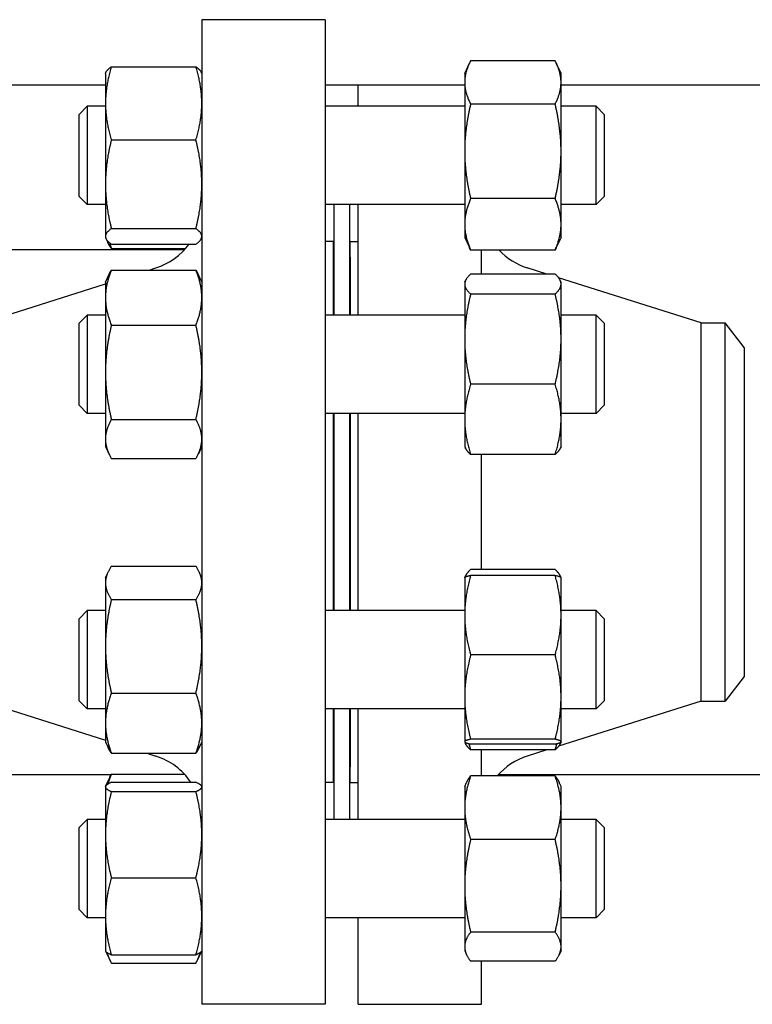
# Model space of a CAD drawing. Header units: inches. Extents: x 5 to 1128, y -85 to 748.
# Tile 624 of 656: x 578.46 to 584.04, y 690.69 to 698.19. Entities that reach past the tile are written whole.
import ezdxf

# ---------------------------------------------------------------- set-up
doc = ezdxf.new("R2010")
doc.units = ezdxf.units.IN
doc.header["$LTSCALE"] = 32
doc.header["$MEASUREMENT"] = 0
doc.layers.add('Visible (ANSI)', color=7, linetype='Continuous', lineweight=30)

msp = doc.modelspace()

# ---------------------------------------------------------------- linework, layer by layer
at = {"layer": 'Visible (ANSI)'}
for p, q in [((579.84313, 698.18978), (579.84313, 690.68978)), ((580.78313, 698.18978), (579.84313, 698.18978)), ((580.78313, 698.18978), (580.78313, 690.68978)), ((582.53405, 697.87677), (581.89022, 697.87677)), ((579.15422, 697.8316), (579.79805, 697.8316)), ((581.84513, 697.78099), (581.88119, 697.8583)), ((582.57913, 697.78099), (582.54308, 697.8583)), ((579.10913, 697.78099), (579.11311, 697.78952)), ((579.10913, 697.78099), (579.10913, 697.55283)), ((579.84313, 697.78099), (579.83915, 697.78952)), ((581.84513, 697.78099), (581.84513, 697.71218)), ((582.57913, 697.71218), (582.57913, 697.78099)), ((579.10913, 697.68978), (576.58896, 697.68978)), ((581.84513, 697.68978), (580.78313, 697.68978)), ((581.03313, 697.53099), (581.03313, 697.68978)), ((581.84513, 697.71218), (581.84513, 697.1872)), ((582.57913, 697.1872), (582.57913, 697.71218)), ((595.11413, 697.68978), (582.57913, 697.68978)), ((578.90813, 697.46849), (578.97063, 697.53099)), ((578.97063, 697.53099), (578.97063, 696.78099)), ((579.10913, 697.53099), (578.97063, 697.53099)), ((579.10913, 697.55283), (579.10913, 696.93626)), ((581.84513, 697.53099), (580.78313, 697.53099)), ((582.53405, 697.54759), (581.89022, 697.54759)), ((582.84563, 697.53099), (582.57913, 697.53099)), ((582.84563, 696.78099), (582.84563, 697.53099)), ((582.90813, 697.46849), (582.84563, 697.53099)), ((578.90813, 696.84349), (578.90813, 697.46849)), ((582.90813, 697.46849), (582.90813, 696.84349)), ((579.15422, 697.27406), (579.79805, 697.27406)), ((581.84513, 697.1872), (581.84513, 696.631)), ((582.57913, 696.631), (582.57913, 697.1872)), ((579.10913, 696.93626), (579.10913, 696.53941)), ((578.90813, 696.84349), (578.97063, 696.78099)), ((582.53405, 696.8268), (581.89022, 696.8268)), ((582.90813, 696.84349), (582.84563, 696.78099)), ((579.10913, 696.78099), (578.97063, 696.78099)), ((581.84513, 696.78099), (580.78313, 696.78099)), ((580.84813, 696.78099), (580.84813, 695.93987)), ((580.96813, 696.78099), (580.96813, 695.93987)), ((581.03313, 695.93987), (581.03313, 696.78099)), ((582.84563, 696.78099), (582.57913, 696.78099)), ((581.84513, 696.631), (581.84513, 696.53099)), ((582.57913, 696.53099), (582.57913, 696.631)), ((579.10913, 696.53941), (579.10913, 696.53099)), ((579.10913, 696.53099), (579.11311, 696.52245)), ((579.15422, 696.59845), (579.79805, 696.59845)), ((579.84313, 696.53099), (579.83915, 696.52245)), ((581.84513, 696.53099), (581.88119, 696.45367)), ((582.57913, 696.53099), (582.54308, 696.45367)), ((579.11311, 696.52245), (579.12631, 696.49416)), ((579.15422, 696.48037), (579.79805, 696.48037)), ((580.84313, 696.49978), (580.78313, 696.49978)), ((580.84313, 696.49978), (580.84313, 695.93987)), ((580.97313, 696.37978), (580.97313, 696.49978)), ((580.97313, 696.49978), (581.03313, 696.49978)), ((577.89028, 696.43978), (579.7133, 696.43978)), ((579.15422, 696.44707), (579.7198, 696.44707)), ((580.84313, 696.43978), (580.84813, 696.43978)), ((580.84813, 696.37978), (580.84313, 696.37978)), ((580.96813, 696.43978), (580.97313, 696.43978)), ((580.97313, 696.37978), (580.96813, 696.37978)), ((580.97313, 696.37978), (580.97313, 695.93987)), ((582.53405, 696.4352), (581.89022, 696.4352)), ((581.97313, 696.25177), (581.97313, 696.4352)), ((579.10913, 696.18987), (579.13776, 696.25126)), ((579.15422, 696.28313), (579.79805, 696.28313)), ((579.44328, 696.28313), (579.49411, 696.29923)), ((579.84313, 696.18987), (579.81451, 696.25126)), ((582.53405, 696.25177), (581.89022, 696.25177)), ((582.47201, 696.25177), (582.32216, 696.29923)), ((578.1698, 695.87978), (579.10913, 696.1773)), ((579.10913, 696.18987), (579.10913, 696.07316)), ((581.84513, 696.18987), (581.8518, 696.20416)), ((581.84513, 696.18987), (581.84513, 696.1759)), ((581.84513, 696.1759), (581.84513, 695.75658)), ((583.64647, 695.87978), (582.56039, 696.22378)), ((582.57913, 696.18987), (582.57247, 696.20416)), ((582.57913, 696.1759), (582.57913, 696.18987)), ((582.57913, 695.75658), (582.57913, 696.1759)), ((582.53405, 696.10003), (581.89022, 696.10003)), ((579.10913, 696.07316), (579.10913, 695.50406)), ((578.90813, 695.87737), (578.97063, 695.93987)), ((578.97063, 695.93987), (578.97063, 695.18987)), ((579.10913, 695.93987), (578.97063, 695.93987)), ((581.84513, 695.93987), (580.78313, 695.93987)), ((582.84563, 695.93987), (582.57913, 695.93987)), ((582.84563, 695.18987), (582.84563, 695.93987)), ((582.90813, 695.87737), (582.84563, 695.93987)), ((578.90813, 695.25237), (578.90813, 695.87737)), ((579.15422, 695.86319), (579.79805, 695.86319)), ((582.90813, 695.87737), (582.90813, 695.25237)), ((583.64647, 692.99978), (583.64647, 695.87978)), ((583.64647, 695.87978), (583.82926, 695.87978)), ((583.82926, 692.99978), (583.82926, 695.87978)), ((583.97313, 695.69228), (583.82926, 695.87978)), ((581.84513, 695.75658), (581.84513, 695.14555)), ((582.57913, 695.14555), (582.57913, 695.75658)), ((583.97313, 695.69228), (583.97313, 693.18728)), ((579.10913, 695.50406), (579.10913, 694.99577)), ((582.53405, 695.41313), (581.89022, 695.41313)), ((578.90813, 695.25237), (578.97063, 695.18987)), ((582.90813, 695.25237), (582.84563, 695.18987)), ((579.10913, 695.18987), (578.97063, 695.18987)), ((581.84513, 695.18987), (580.78313, 695.18987)), ((580.84313, 695.18987), (580.84313, 693.68969)), ((580.84813, 695.18987), (580.84813, 693.68969)), ((580.96813, 695.18987), (580.96813, 693.68969)), ((580.97313, 695.18987), (580.97313, 693.68969)), ((581.03313, 693.68969), (581.03313, 695.18987)), ((582.84563, 695.18987), (582.57913, 695.18987)), ((579.15422, 695.14493), (579.79805, 695.14493)), ((581.84513, 695.14555), (581.84513, 694.93987)), ((582.57913, 694.93987), (582.57913, 695.14555)), ((579.10913, 694.99577), (579.10913, 694.93987)), ((579.10913, 694.93987), (579.13776, 694.87848)), ((579.84313, 694.93987), (579.81451, 694.87848)), ((581.84513, 694.93987), (581.8518, 694.92558)), ((582.53405, 694.87797), (581.89022, 694.87797)), ((581.97313, 694.00159), (581.97313, 694.87797)), ((582.57913, 694.93987), (582.57247, 694.92558)), ((579.15422, 694.84661), (579.79805, 694.84661)), ((579.10913, 693.93969), (579.12901, 693.98231)), ((579.15422, 694.02665), (579.79805, 694.02665)), ((579.84313, 693.93969), (579.82326, 693.98231)), ((582.53405, 694.00159), (581.89022, 694.00159)), ((579.10913, 693.93969), (579.10913, 693.89979)), ((581.84513, 693.93969), (581.8455, 693.94047)), ((581.84513, 693.93969), (581.84513, 693.65383)), ((581.8455, 693.94047), (581.8518, 693.95398)), ((582.53405, 693.95693), (581.89022, 693.95693)), ((582.57877, 693.94047), (582.57247, 693.95398)), ((582.57913, 693.93969), (582.57877, 693.94047)), ((582.57913, 693.65383), (582.57913, 693.93969)), ((579.10913, 693.89979), (579.10913, 693.41695)), ((579.15422, 693.77293), (579.79805, 693.77293)), ((578.90813, 693.62719), (578.97063, 693.68969)), ((578.97063, 693.68969), (578.97063, 692.93969)), ((579.10913, 693.68969), (578.97063, 693.68969)), ((581.84513, 693.68969), (580.78313, 693.68969)), ((582.84563, 693.68969), (582.57913, 693.68969)), ((582.84563, 692.93969), (582.84563, 693.68969)), ((582.90813, 693.62719), (582.84563, 693.68969)), ((578.90813, 693.00219), (578.90813, 693.62719)), ((581.84513, 693.65383), (581.84513, 693.02961)), ((582.57913, 693.02961), (582.57913, 693.65383)), ((582.90813, 693.62719), (582.90813, 693.00219)), ((579.10913, 693.41695), (579.10913, 692.83185)), ((582.53405, 693.35073), (581.89022, 693.35073)), ((583.97313, 693.18728), (583.82926, 692.99978)), ((578.90813, 693.00219), (578.97063, 692.93969)), ((579.15422, 693.06097), (579.79805, 693.06097)), ((581.84513, 693.02961), (581.84513, 692.69047)), ((582.57913, 692.69047), (582.57913, 693.02961)), ((582.90813, 693.00219), (582.84563, 692.93969)), ((578.1698, 692.99978), (579.10913, 692.70226)), ((579.10913, 692.93969), (578.97063, 692.93969)), ((581.84513, 692.93969), (580.78313, 692.93969)), ((580.84313, 692.93969), (580.84313, 692.37978)), ((580.84813, 692.93969), (580.84813, 692.09857)), ((580.96813, 692.93969), (580.96813, 692.09857)), ((580.97313, 692.93969), (580.97313, 692.49978)), ((581.03313, 692.09857), (581.03313, 692.93969)), ((583.64647, 692.99978), (582.56039, 692.65578)), ((582.84563, 692.93969), (582.57913, 692.93969)), ((583.64647, 692.99978), (583.82926, 692.99978)), ((579.10913, 692.83185), (579.10913, 692.68969)), ((582.53405, 692.70849), (581.89022, 692.70849)), ((579.10913, 692.68969), (579.12901, 692.64707)), ((579.84313, 692.68969), (579.82326, 692.64707)), ((581.84513, 692.69047), (581.84513, 692.68969)), ((581.84513, 692.68969), (581.8455, 692.68891)), ((581.8455, 692.68891), (581.8518, 692.6754)), ((582.53405, 692.67245), (581.89022, 692.67245)), ((582.53405, 692.62779), (581.89022, 692.62779)), ((581.97313, 692.42913), (581.97313, 692.62779)), ((582.47201, 692.62779), (582.32216, 692.58033)), ((582.57877, 692.68891), (582.57247, 692.6754)), ((582.57913, 692.68969), (582.57877, 692.68891)), ((582.57913, 692.68969), (582.57913, 692.69047)), ((579.15422, 692.60273), (579.79805, 692.60273)), ((579.42338, 692.60273), (579.49411, 692.58033)), ((580.84813, 692.49978), (580.84313, 692.49978)), ((580.97313, 692.49978), (580.96813, 692.49978)), ((580.97313, 692.37978), (580.97313, 692.49978)), ((577.89028, 692.43978), (579.15234, 692.43978)), ((579.11052, 692.35155), (579.14139, 692.41775)), ((579.15422, 692.44332), (579.71006, 692.44332)), ((580.84313, 692.43978), (580.84813, 692.43978)), ((580.96813, 692.43978), (580.97313, 692.43978)), ((582.53405, 692.42913), (581.89022, 692.42913)), ((582.10296, 692.43978), (592.0933, 692.43978)), ((579.10913, 692.34857), (579.11052, 692.35155)), ((579.10913, 692.34857), (579.10913, 692.34561)), ((579.10913, 692.34561), (579.10913, 691.98193)), ((579.15422, 692.38072), (579.79805, 692.38072)), ((579.84313, 692.34857), (579.84174, 692.35155)), ((580.84313, 692.37978), (580.78313, 692.37978)), ((580.97313, 692.37978), (581.03313, 692.37978)), ((581.84513, 692.34857), (581.85989, 692.38023)), ((581.84513, 692.34857), (581.84513, 692.18703)), ((582.57913, 692.34857), (582.56437, 692.38023)), ((582.57913, 692.18703), (582.57913, 692.34857)), ((579.15422, 692.3105), (579.79805, 692.3105)), ((581.84513, 692.18703), (581.84513, 691.59216)), ((582.57913, 691.59216), (582.57913, 692.18703)), ((578.90813, 692.03607), (578.97063, 692.09857)), ((578.90813, 691.41107), (578.90813, 692.03607)), ((578.97063, 692.09857), (578.97063, 691.34857)), ((579.10913, 692.09857), (578.97063, 692.09857)), ((581.84513, 692.09857), (580.78313, 692.09857)), ((582.84563, 692.09857), (582.57913, 692.09857)), ((582.84563, 691.34857), (582.84563, 692.09857)), ((582.90813, 692.03607), (582.84563, 692.09857)), ((582.90813, 692.03607), (582.90813, 691.41107)), ((579.10913, 691.98193), (579.10913, 691.3599)), ((582.53405, 691.94494), (581.89022, 691.94494)), ((579.15422, 691.65336), (579.79805, 691.65336)), ((581.84513, 691.59216), (581.84513, 691.1287)), ((582.57913, 691.1287), (582.57913, 691.59216)), ((578.90813, 691.41107), (578.97063, 691.34857)), ((579.10913, 691.3599), (579.10913, 691.09857)), ((582.90813, 691.41107), (582.84563, 691.34857)), ((579.10913, 691.34857), (578.97063, 691.34857)), ((581.84513, 691.34857), (580.78313, 691.34857)), ((581.03313, 690.68978), (581.03313, 691.34857)), ((582.84563, 691.34857), (582.57913, 691.34857)), ((582.53405, 691.23938), (581.89022, 691.23938)), ((581.84513, 691.1287), (581.84513, 691.09857)), ((582.57913, 691.09857), (582.57913, 691.1287)), ((579.10913, 691.09857), (579.11052, 691.09559)), ((579.11052, 691.09559), (579.14139, 691.0294)), ((579.15422, 691.06643), (579.79805, 691.06643)), ((579.84174, 691.09559), (579.81088, 691.0294)), ((579.84313, 691.09857), (579.84174, 691.09559)), ((581.84513, 691.09857), (581.85989, 691.06692)), ((582.57913, 691.09857), (582.56437, 691.06692)), ((579.15422, 691.00383), (579.79805, 691.00383)), ((582.53405, 691.01802), (581.89022, 691.01802)), ((581.97313, 690.68978), (581.97313, 691.01802)), ((580.78313, 690.68978), (579.84313, 690.68978)), ((581.03313, 690.68978), (581.97313, 690.68978))]:
    msp.add_line(p, q, dxfattribs=at)
for centre, start, end in [((579.34313, 696.77589), 287.574716, 323.768383), ((582.47313, 696.77589), 222.952477, 252.425284), ((579.34313, 692.10367), 33.648781, 72.425284), ((582.47313, 692.10367), 107.574716, 139.388554)]:
    msp.add_arc(centre, 0.5, start, end, dxfattribs=at)
for points, weights in [([(581.89022, 697.87677), (581.84513, 697.78857), (581.84513, 697.71218)], [1, 1.0379548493, 1]), ([(582.57913, 697.71218), (582.57913, 697.78857), (582.53405, 697.87677)], [1, 1.0379548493, 1]), ([(579.15422, 697.8316), (579.10913, 697.68221), (579.10913, 697.55283)], [1, 1.0379548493, 1]), ([(579.11311, 697.78952), (579.12229, 697.80919), (579.15422, 697.8316)], [1.01592605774, 1.02658709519, 1]), ([(579.79805, 697.8316), (579.82998, 697.80919), (579.83915, 697.78952)], [1, 1.02658709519, 1.01592605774]), ([(579.84313, 697.55283), (579.84313, 697.68221), (579.79805, 697.8316)], [1, 1.0379548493, 1]), ([(581.84513, 697.71218), (581.84513, 697.63579), (581.89022, 697.54759)], [1, 1.0379548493, 1]), ([(582.53405, 697.54759), (582.57913, 697.63579), (582.57913, 697.71218)], [1, 1.0379548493, 1]), ([(579.10913, 697.55283), (579.10913, 697.42346), (579.15422, 697.27406)], [1, 1.0379548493, 1]), ([(579.79805, 697.27406), (579.84313, 697.42346), (579.84313, 697.55283)], [1, 1.0379548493, 1]), ([(581.89022, 697.54759), (581.84513, 697.35446), (581.84513, 697.1872)], [1, 1.0379548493, 1]), ([(582.57913, 697.1872), (582.57913, 697.35446), (582.53405, 697.54759)], [1, 1.0379548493, 1]), ([(579.15422, 697.27406), (579.10913, 697.09303), (579.10913, 696.93626)], [1, 1.0379548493, 1]), ([(579.84313, 696.93626), (579.84313, 697.09303), (579.79805, 697.27406)], [1, 1.0379548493, 1]), ([(581.84513, 697.1872), (581.84513, 697.01994), (581.89022, 696.8268)], [1, 1.0379548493, 1]), ([(582.53405, 696.8268), (582.57913, 697.01994), (582.57913, 697.1872)], [1, 1.0379548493, 1]), ([(579.10913, 696.93626), (579.10913, 696.77948), (579.15422, 696.59845)], [1, 1.0379548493, 1]), ([(579.79805, 696.59845), (579.84313, 696.77948), (579.84313, 696.93626)], [1, 1.0379548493, 1]), ([(581.89022, 696.8268), (581.84513, 696.72187), (581.84513, 696.631)], [1, 1.0379548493, 1]), ([(582.57913, 696.631), (582.57913, 696.72187), (582.53405, 696.8268)], [1, 1.0379548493, 1]), ([(581.84513, 696.631), (581.84513, 696.54013), (581.89022, 696.4352)], [1, 1.0379548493, 1]), ([(582.53405, 696.4352), (582.57913, 696.54013), (582.57913, 696.631)], [1, 1.0379548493, 1]), ([(579.15422, 696.59845), (579.10913, 696.56681), (579.10913, 696.53941)], [1, 1.0379548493, 1]), ([(579.10913, 696.53941), (579.10913, 696.51201), (579.15422, 696.48037)], [1, 1.0379548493, 1]), ([(579.84313, 696.53941), (579.84313, 696.56681), (579.79805, 696.59845)], [1, 1.0379548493, 1]), ([(579.79805, 696.48037), (579.84313, 696.51201), (579.84313, 696.53941)], [1, 1.0379548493, 1]), ([(579.15422, 696.44707), (579.13681, 696.47163), (579.12631, 696.49416)], [1, 1.01432189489, 1.01783533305]), ([(579.13954, 696.49149), (579.14612, 696.46978), (579.15422, 696.44707)], [1.01092432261, 1.00661509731, 1]), ([(581.89022, 696.4352), (581.88543, 696.44456), (581.88119, 696.45367)], [1, 1.00389611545, 1.00699234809]), ([(582.54308, 696.45367), (582.53883, 696.44456), (582.53405, 696.4352)], [1.00699234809, 1.00389611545, 1]), ([(579.15422, 696.28313), (579.10913, 696.17061), (579.10913, 696.07316)], [1, 1.0379548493, 1]), ([(579.13776, 696.25126), (579.145, 696.2668), (579.15422, 696.28313)], [1.01207191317, 1.00752976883, 1]), ([(579.79805, 696.28313), (579.80726, 696.2668), (579.81451, 696.25126)], [1, 1.00752976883, 1.01207191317]), ([(579.84313, 696.07316), (579.84313, 696.17061), (579.79805, 696.28313)], [1, 1.0379548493, 1]), ([(581.89022, 696.25177), (581.84513, 696.21111), (581.84513, 696.1759)], [1, 1.0379548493, 1]), ([(582.57913, 696.1759), (582.57913, 696.21111), (582.53405, 696.25177)], [1, 1.0379548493, 1]), ([(581.84513, 696.1759), (581.84513, 696.14069), (581.89022, 696.10003)], [1, 1.0379548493, 1]), ([(582.53405, 696.10003), (582.57913, 696.14069), (582.57913, 696.1759)], [1, 1.0379548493, 1]), ([(581.89022, 696.10003), (581.84513, 695.91597), (581.84513, 695.75658)], [1, 1.0379548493, 1]), ([(582.57913, 695.75658), (582.57913, 695.91597), (582.53405, 696.10003)], [1, 1.0379548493, 1]), ([(579.10913, 696.07316), (579.10913, 695.97572), (579.15422, 695.86319)], [1, 1.0379548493, 1]), ([(579.79805, 695.86319), (579.84313, 695.97572), (579.84313, 696.07316)], [1, 1.0379548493, 1]), ([(579.15422, 695.86319), (579.10913, 695.67074), (579.10913, 695.50406)], [1, 1.0379548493, 1]), ([(579.84313, 695.50406), (579.84313, 695.67074), (579.79805, 695.86319)], [1, 1.0379548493, 1]), ([(581.84513, 695.75658), (581.84513, 695.59718), (581.89022, 695.41313)], [1, 1.0379548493, 1]), ([(582.53405, 695.41313), (582.57913, 695.59718), (582.57913, 695.75658)], [1, 1.0379548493, 1]), ([(579.10913, 695.50406), (579.10913, 695.33739), (579.15422, 695.14493)], [1, 1.0379548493, 1]), ([(579.79805, 695.14493), (579.84313, 695.33739), (579.84313, 695.50406)], [1, 1.0379548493, 1]), ([(581.89022, 695.41313), (581.84513, 695.26973), (581.84513, 695.14555)], [1, 1.0379548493, 1]), ([(582.57913, 695.14555), (582.57913, 695.26973), (582.53405, 695.41313)], [1, 1.0379548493, 1]), ([(579.15422, 695.14493), (579.10913, 695.06499), (579.10913, 694.99577)], [1, 1.0379548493, 1]), ([(579.84313, 694.99577), (579.84313, 695.06499), (579.79805, 695.14493)], [1, 1.0379548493, 1]), ([(581.84513, 695.14555), (581.84513, 695.02136), (581.89022, 694.87797)], [1, 1.0379548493, 1]), ([(582.53405, 694.87797), (582.57913, 695.02136), (582.57913, 695.14555)], [1, 1.0379548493, 1]), ([(579.10913, 694.99577), (579.10913, 694.92654), (579.15422, 694.84661)], [1, 1.0379548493, 1]), ([(579.79805, 694.84661), (579.84313, 694.92654), (579.84313, 694.99577)], [1, 1.0379548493, 1]), ([(581.89022, 694.87797), (581.86223, 694.90321), (581.8518, 694.92558)], [1, 1.02323189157, 1.01802363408]), ([(582.57247, 694.92558), (582.56204, 694.90321), (582.53405, 694.87797)], [1.01802363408, 1.02323189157, 1]), ([(579.15422, 694.02665), (579.10913, 693.95867), (579.10913, 693.89979)], [1, 1.0379548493, 1]), ([(579.84313, 693.89979), (579.84313, 693.95867), (579.79805, 694.02665)], [1, 1.0379548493, 1]), ([(581.89022, 694.00159), (581.85555, 693.97033), (581.84765, 693.94302)], [1, 1.02892942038, 1.01375847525]), ([(582.57662, 693.94302), (582.56871, 693.97033), (582.53405, 694.00159)], [1.01375847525, 1.02892942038, 1]), ([(581.89022, 693.95693), (581.84513, 693.7945), (581.84513, 693.65383)], [1, 1.0379548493, 1]), ([(581.8455, 693.94047), (581.84906, 693.94811), (581.89022, 693.95693)], [1.00622561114, 1.03453366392, 1]), ([(582.57913, 693.65383), (582.57913, 693.7945), (582.53405, 693.95693)], [1, 1.0379548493, 1]), ([(582.53405, 693.95693), (582.5752, 693.94811), (582.57877, 693.94047)], [1, 1.03453366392, 1.00622561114]), ([(579.10913, 693.89979), (579.10913, 693.84092), (579.15422, 693.77293)], [1, 1.0379548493, 1]), ([(579.79805, 693.77293), (579.84313, 693.84092), (579.84313, 693.89979)], [1, 1.0379548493, 1]), ([(579.15422, 693.77293), (579.10913, 693.58216), (579.10913, 693.41695)], [1, 1.0379548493, 1]), ([(579.84313, 693.41695), (579.84313, 693.58216), (579.79805, 693.77293)], [1, 1.0379548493, 1]), ([(581.84513, 693.65383), (581.84513, 693.51316), (581.89022, 693.35073)], [1, 1.0379548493, 1]), ([(582.53405, 693.35073), (582.57913, 693.51316), (582.57913, 693.65383)], [1, 1.0379548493, 1]), ([(579.10913, 693.41695), (579.10913, 693.25174), (579.15422, 693.06097)], [1, 1.0379548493, 1]), ([(579.79805, 693.06097), (579.84313, 693.25174), (579.84313, 693.41695)], [1, 1.0379548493, 1]), ([(581.89022, 693.35073), (581.84513, 693.17864), (581.84513, 693.02961)], [1, 1.0379548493, 1]), ([(582.57913, 693.02961), (582.57913, 693.17864), (582.53405, 693.35073)], [1, 1.0379548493, 1]), ([(579.15422, 693.06097), (579.10913, 692.93818), (579.10913, 692.83185)], [1, 1.0379548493, 1]), ([(579.84313, 692.83185), (579.84313, 692.93818), (579.79805, 693.06097)], [1, 1.0379548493, 1]), ([(581.84513, 693.02961), (581.84513, 692.88058), (581.89022, 692.70849)], [1, 1.0379548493, 1]), ([(582.53405, 692.70849), (582.57913, 692.88058), (582.57913, 693.02961)], [1, 1.0379548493, 1]), ([(579.10913, 692.83185), (579.10913, 692.72551), (579.15422, 692.60273)], [1, 1.0379548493, 1]), ([(579.79805, 692.60273), (579.84313, 692.72551), (579.84313, 692.83185)], [1, 1.0379548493, 1]), ([(581.89022, 692.70849), (581.84513, 692.69883), (581.84513, 692.69047)], [1, 1.0379548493, 1]), ([(582.57913, 692.69047), (582.57913, 692.69883), (582.53405, 692.70849)], [1, 1.0379548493, 1]), ([(579.15422, 692.60273), (579.13894, 692.62576), (579.12901, 692.64707)], [1, 1.01254508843, 1.01679720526]), ([(579.82326, 692.64707), (579.81332, 692.62576), (579.79805, 692.60273)], [1.01679720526, 1.01254508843, 1]), ([(581.84513, 692.69047), (581.84513, 692.68211), (581.89022, 692.67245)], [1, 1.0379548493, 1]), ([(581.89022, 692.62779), (581.86223, 692.65304), (581.8518, 692.6754)], [1, 1.02323189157, 1.01802363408]), ([(581.87622, 692.67568), (581.88253, 692.65224), (581.89022, 692.62779)], [1.01047429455, 1.00627437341, 1]), ([(582.53405, 692.67245), (582.57913, 692.68211), (582.57913, 692.69047)], [1, 1.0379548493, 1]), ([(582.53405, 692.62779), (582.54173, 692.65224), (582.54805, 692.67568)], [1, 1.00627437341, 1.01047429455]), ([(582.57247, 692.6754), (582.56204, 692.65304), (582.53405, 692.62779)], [1.01802363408, 1.02323189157, 1]), ([(579.15422, 692.44332), (579.13787, 692.40391), (579.12763, 692.36761)], [1, 1.01343519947, 1.01735885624]), ([(579.14139, 692.41775), (579.14724, 692.43029), (579.15422, 692.44332)], [1.00968284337, 1.00569633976, 1]), ([(581.89022, 692.42913), (581.84513, 692.29939), (581.84513, 692.18703)], [1, 1.0379548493, 1]), ([(581.85989, 692.38023), (581.87076, 692.40352), (581.89022, 692.42913)], [1.01852218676, 1.01603816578, 1]), ([(582.57913, 692.18703), (582.57913, 692.29939), (582.53405, 692.42913)], [1, 1.0379548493, 1]), ([(582.53405, 692.42913), (582.55351, 692.40352), (582.56437, 692.38023)], [1, 1.01603816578, 1.01852218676]), ([(579.15422, 692.38072), (579.10913, 692.3619), (579.10913, 692.34561)], [1, 1.0379548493, 1]), ([(579.10913, 692.34561), (579.10913, 692.32932), (579.15422, 692.3105)], [1, 1.0379548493, 1]), ([(579.84313, 692.34561), (579.84313, 692.3619), (579.79805, 692.38072)], [1, 1.0379548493, 1]), ([(579.79805, 692.3105), (579.84313, 692.32932), (579.84313, 692.34561)], [1, 1.0379548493, 1]), ([(579.15422, 692.3105), (579.10913, 692.13442), (579.10913, 691.98193)], [1, 1.0379548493, 1]), ([(579.84313, 691.98193), (579.84313, 692.13442), (579.79805, 692.3105)], [1, 1.0379548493, 1]), ([(581.84513, 692.18703), (581.84513, 692.07468), (581.89022, 691.94494)], [1, 1.0379548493, 1]), ([(582.53405, 691.94494), (582.57913, 692.07468), (582.57913, 692.18703)], [1, 1.0379548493, 1]), ([(579.10913, 691.98193), (579.10913, 691.82944), (579.15422, 691.65336)], [1, 1.0379548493, 1]), ([(579.79805, 691.65336), (579.84313, 691.82944), (579.84313, 691.98193)], [1, 1.0379548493, 1]), ([(581.89022, 691.94494), (581.84513, 691.75589), (581.84513, 691.59216)], [1, 1.0379548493, 1]), ([(582.57913, 691.59216), (582.57913, 691.75589), (582.53405, 691.94494)], [1, 1.0379548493, 1]), ([(579.15422, 691.65336), (579.10913, 691.49609), (579.10913, 691.3599)], [1, 1.0379548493, 1]), ([(579.84313, 691.3599), (579.84313, 691.49609), (579.79805, 691.65336)], [1, 1.0379548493, 1]), ([(581.84513, 691.59216), (581.84513, 691.42844), (581.89022, 691.23938)], [1, 1.0379548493, 1]), ([(582.53405, 691.23938), (582.57913, 691.42844), (582.57913, 691.59216)], [1, 1.0379548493, 1]), ([(579.10913, 691.3599), (579.10913, 691.2237), (579.15422, 691.06643)], [1, 1.0379548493, 1]), ([(579.79805, 691.06643), (579.84313, 691.2237), (579.84313, 691.3599)], [1, 1.0379548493, 1]), ([(581.89022, 691.23938), (581.84513, 691.18007), (581.84513, 691.1287)], [1, 1.0379548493, 1]), ([(582.57913, 691.1287), (582.57913, 691.18007), (582.53405, 691.23938)], [1, 1.0379548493, 1]), ([(581.84513, 691.1287), (581.84513, 691.07733), (581.89022, 691.01802)], [1, 1.0379548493, 1]), ([(582.53405, 691.01802), (582.57913, 691.07733), (582.57913, 691.1287)], [1, 1.0379548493, 1]), ([(579.15422, 691.06643), (579.11685, 691.08203), (579.11052, 691.09559)], [1, 1.0312558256, 1.01103329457]), ([(579.12041, 691.08446), (579.13148, 691.04628), (579.15422, 691.00383)], [1.01897561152, 1.01879192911, 1]), ([(579.84174, 691.09559), (579.83542, 691.08203), (579.79805, 691.06643)], [1.01103329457, 1.0312558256, 1]), ([(579.79805, 691.00383), (579.82079, 691.04628), (579.83185, 691.08446)], [1, 1.01879192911, 1.01897561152])]:
    msp.add_rational_spline(points, weights, degree=2, dxfattribs=at)

doc.saveas('drawing.dxf')
